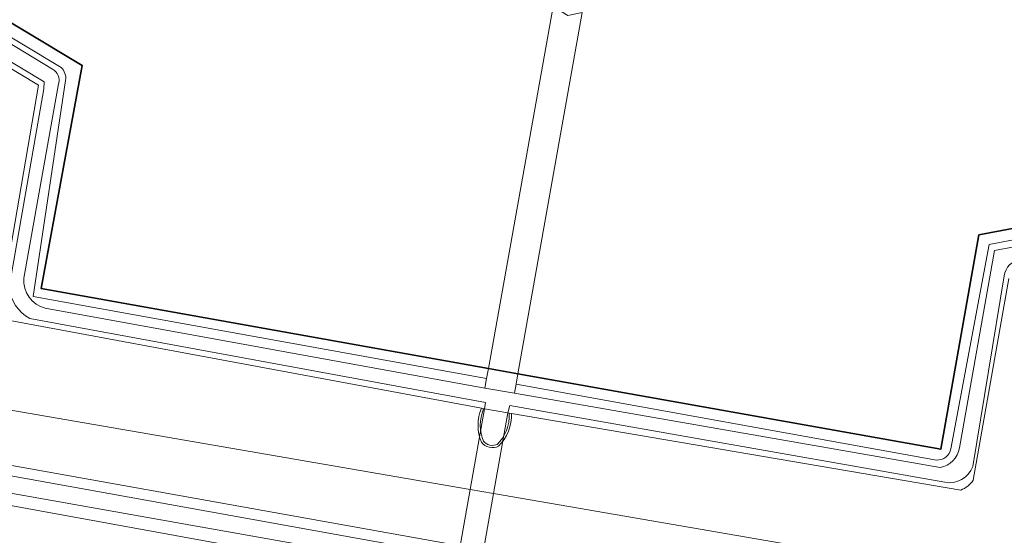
# Model space of a CAD drawing. Extents: x 184422 to 188298, y 343471 to 350189.
# Tile 450 of 513: x 187084 to 187183, y 349355 to 349407. Entities that reach past the tile are written whole.
import ezdxf

# ---------------------------------------------------------------- set-up
doc = ezdxf.new("R2010")
doc.units = 0
for name, color, linetype, lineweight in [('B-WA-GK-BESCHOEIING-G', 252, 'GK-BESCHOEIING', 35), ('B-WA-GR-GRAS-GV', 252, 'Continuous', 13), ('B-WA-GW-TALUD_KRUIN-G', 252, 'Continuous', 18), ('B-WA-IE-TERREINAFSCHEIDING_KUNSTMATIG_MUUR-GV', 252, 'Continuous', 18), ('B-WA-KW-KUNSTWERK-GV', 252, 'Continuous', 18), ('B-WA-KW-KUNSTWERK_DEK-GV', 252, 'Continuous', 18), ('B-WA-OG-TERREIN_CULTUURSCHEIDING-GV', 252, 'Continuous', 18), ('B-WA-OG-WATER_MEER-GV', 252, 'Continuous', 18), ('B-WA-VH-ONVERHARD-GV', 252, 'Continuous', 18), ('B-WA-VH-VERHARDING_GESLOTEN-GV', 252, 'Continuous', 18), ('B-WA-VH-VERHARDING_HALFVERHARDING-GV', 252, 'Continuous', 18)]:
    doc.layers.add(name, color=color, linetype=linetype, lineweight=lineweight)
doc.linetypes.add('GK-BESCHOEIING', pattern='A,30,-5,[1,NLCS.SHX,S=1,R=0,X=0,Y=0],-5', length=40)

msp = doc.modelspace()

# ---------------------------------------------------------------- linework, layer by layer
at = {"layer": 'B-WA-GK-BESCHOEIING-G', "flags": 128}
for points in [[(187131.281, 349371.688), (187086.57, 349379.67), (187090.645, 349401.988), (187030.291, 349438.26), (187002.523, 349376.608), (187007.962, 349370.798)], [(187131.281, 349371.688), (187086.57, 349379.67), (187090.645, 349401.988), (187030.291, 349438.26), (187002.523, 349376.608), (187007.962, 349370.798)], [(187131.281, 349371.688), (187086.57, 349379.67), (187090.645, 349401.988), (187030.291, 349438.26), (187002.523, 349376.608), (187007.962, 349370.798)], [(187225.439, 349393.556), (187180.34, 349385.048), (187176.514, 349363.612), (187134.229, 349371.161)], [(187225.439, 349393.556), (187180.34, 349385.048), (187176.514, 349363.612), (187134.229, 349371.161)], [(187225.439, 349393.556), (187180.34, 349385.048), (187176.514, 349363.612), (187134.229, 349371.161)], [(187134.229, 349371.161), (187131.281, 349371.688)], [(187134.229, 349371.161), (187131.281, 349371.688)], [(187134.229, 349371.161), (187131.281, 349371.688)]]:
    msp.add_lwpolyline(points, dxfattribs=at)
at = {"layer": 'B-WA-GR-GRAS-GV', "flags": 128}
for points in [[(187082.378, 349377.427), (187086.286, 349399.995), (187032.061, 349432.724)], [(187082.378, 349377.427), (187086.286, 349399.995), (187032.061, 349432.724)], [(187082.378, 349377.427), (187086.286, 349399.995), (187032.061, 349432.724)], [(187055.618, 349408.766), (187057.322, 349407.739), (187077.016, 349395.875), (187072.498, 349369.415), (187129.456, 349359.592), (187131.808, 349359.186), (187186.059, 349349.83), (187190.78, 349374.73), (187221.091, 349379.922), (187224.589, 349385.66), (187224.289, 349385.856), (187226.943, 349390.209), (187226.923, 349390.221), (187184.622, 349382.056)], [(187055.618, 349408.766), (187057.322, 349407.739), (187077.016, 349395.875), (187072.498, 349369.415), (187129.456, 349359.592), (187131.808, 349359.186), (187186.059, 349349.83), (187190.78, 349374.73), (187221.091, 349379.922), (187224.589, 349385.66), (187224.289, 349385.856), (187226.943, 349390.209), (187226.923, 349390.221), (187184.622, 349382.056)], [(187055.618, 349408.766), (187057.322, 349407.739), (187077.016, 349395.875), (187072.498, 349369.415), (187129.456, 349359.592), (187131.808, 349359.186), (187186.059, 349349.83), (187190.78, 349374.73), (187221.091, 349379.922), (187224.589, 349385.66), (187224.289, 349385.856), (187226.943, 349390.209), (187226.923, 349390.221), (187184.622, 349382.056)], [(187183.34, 349380.698), (187179.774, 349360.54)], [(187183.34, 349380.698), (187179.774, 349360.54)], [(187183.34, 349380.698), (187179.774, 349360.54)], [(187178.511, 349359.533), (187133.576, 349367.198), (187133.576, 349366.754), (187133.528, 349366.305), (187133.432, 349365.858), (187133.288, 349365.421), (187133.097, 349365.003), (187132.865, 349364.609), (187132.595, 349364.247), (187132.293, 349363.921), (187132.084, 349363.841), (187131.854, 349363.794), (187131.614, 349363.785), (187131.371, 349363.819), (187131.139, 349363.894), (187130.925, 349364.005), (187130.739, 349364.147), (187130.584, 349364.31), (187130.438, 349364.712), (187130.33, 349365.134), (187130.265, 349365.568), (187130.243, 349366.009), (187130.266, 349366.45), (187130.333, 349366.884), (187130.441, 349367.306), (187130.589, 349367.708), (187082.9, 349376.589)], [(187178.511, 349359.533), (187133.576, 349367.198), (187133.576, 349366.754), (187133.528, 349366.305), (187133.432, 349365.858), (187133.288, 349365.421), (187133.097, 349365.003), (187132.865, 349364.609), (187132.595, 349364.247), (187132.293, 349363.921), (187132.084, 349363.841), (187131.854, 349363.794), (187131.614, 349363.785), (187131.371, 349363.819), (187131.139, 349363.894), (187130.925, 349364.005), (187130.739, 349364.147), (187130.584, 349364.31), (187130.438, 349364.712), (187130.33, 349365.134), (187130.265, 349365.568), (187130.243, 349366.009), (187130.266, 349366.45), (187130.333, 349366.884), (187130.441, 349367.306), (187130.589, 349367.708), (187082.9, 349376.589)], [(187178.511, 349359.533), (187133.576, 349367.198), (187133.576, 349366.754), (187133.528, 349366.305), (187133.432, 349365.858), (187133.288, 349365.421), (187133.097, 349365.003), (187132.865, 349364.609), (187132.595, 349364.247), (187132.293, 349363.921), (187132.084, 349363.841), (187131.854, 349363.794), (187131.614, 349363.785), (187131.371, 349363.819), (187131.139, 349363.894), (187130.925, 349364.005), (187130.739, 349364.147), (187130.584, 349364.31), (187130.438, 349364.712), (187130.33, 349365.134), (187130.265, 349365.568), (187130.243, 349366.009), (187130.266, 349366.45), (187130.333, 349366.884), (187130.441, 349367.306), (187130.589, 349367.708), (187082.9, 349376.589)]]:
    msp.add_lwpolyline(points, dxfattribs=at)
at = {"layer": 'B-WA-GR-GRAS-GV'}
msp.add_lwpolyline([(187179.774, 349360.54, -0.150535), (187178.511, 349359.533)], format="xyb", dxfattribs=at)
msp.add_lwpolyline([(187179.774, 349360.54, -0.150535), (187178.511, 349359.533)], format="xyb", dxfattribs=at)
msp.add_lwpolyline([(187179.774, 349360.54, -0.150535), (187178.511, 349359.533)], format="xyb", dxfattribs=at)
at = {"layer": 'B-WA-GW-TALUD_KRUIN-G', "flags": 128}
for points in [[(187004.387, 349377.609), (187030.842, 349436.488), (187088.565, 349401.773)], [(187004.387, 349377.609), (187030.842, 349436.488), (187088.565, 349401.773)], [(187004.387, 349377.609), (187030.842, 349436.488), (187088.565, 349401.773)], [(187043.944, 349360.987), (187044.062, 349361.486), (187035.508, 349368.596), (187022.998, 349379.259), (187018.463, 349380.081), (187029.031, 349404.844), (187029.973, 349407.051), (187035.8, 349420.705), (187055.618, 349408.766), (187057.322, 349407.739), (187077.016, 349395.875), (187072.498, 349369.415), (187129.456, 349359.592), (187131.808, 349359.186), (187186.059, 349349.83), (187190.78, 349374.73), (187221.091, 349379.922)], [(187043.944, 349360.987), (187044.062, 349361.486), (187035.508, 349368.596), (187022.998, 349379.259), (187018.463, 349380.081), (187029.031, 349404.844), (187029.973, 349407.051), (187035.8, 349420.705), (187055.618, 349408.766), (187057.322, 349407.739), (187077.016, 349395.875), (187072.498, 349369.415), (187129.456, 349359.592), (187131.808, 349359.186), (187186.059, 349349.83), (187190.78, 349374.73), (187221.091, 349379.922)], [(187043.944, 349360.987), (187044.062, 349361.486), (187035.508, 349368.596), (187022.998, 349379.259), (187018.463, 349380.081), (187029.031, 349404.844), (187029.973, 349407.051), (187035.8, 349420.705), (187055.618, 349408.766), (187057.322, 349407.739), (187077.016, 349395.875), (187072.498, 349369.415), (187129.456, 349359.592), (187131.808, 349359.186), (187186.059, 349349.83), (187190.78, 349374.73), (187221.091, 349379.922)], [(187088.996, 349400.481), (187085.75, 349378.895), (187131.104, 349370.703)], [(187088.996, 349400.481), (187085.75, 349378.895), (187131.104, 349370.703)], [(187088.996, 349400.481), (187085.75, 349378.895), (187131.104, 349370.703)], [(187177.526, 349363.667), (187181.37, 349384.096), (187224.738, 349392.406)], [(187177.526, 349363.667), (187181.37, 349384.096), (187224.738, 349392.406)], [(187177.526, 349363.667), (187181.37, 349384.096), (187224.738, 349392.406)], [(187215.456, 349370.678), (187198.128, 349367.412), (187193.1, 349339.734), (187130.338, 349350.898), (187127.991, 349351.316), (187062.455, 349362.974)], [(187215.456, 349370.678), (187198.128, 349367.412), (187193.1, 349339.734), (187130.338, 349350.898), (187127.991, 349351.316), (187062.455, 349362.974)], [(187215.456, 349370.678), (187198.128, 349367.412), (187193.1, 349339.734), (187130.338, 349350.898), (187127.991, 349351.316), (187062.455, 349362.974)], [(187134.043, 349370.117), (187176.079, 349362.543)], [(187134.043, 349370.117), (187176.079, 349362.543)], [(187134.043, 349370.117), (187176.079, 349362.543)]]:
    msp.add_lwpolyline(points, dxfattribs=at)
at = {"layer": 'B-WA-GW-TALUD_KRUIN-G'}
for points in [[(187088.565, 349401.773, -0.246807), (187088.996, 349400.481)], [(187088.565, 349401.773, -0.246807), (187088.996, 349400.481)], [(187088.565, 349401.773, -0.246807), (187088.996, 349400.481)], [(187176.079, 349362.543, 0.382803), (187177.526, 349363.667)], [(187176.079, 349362.543, 0.382803), (187177.526, 349363.667)], [(187176.079, 349362.543, 0.382803), (187177.526, 349363.667)]]:
    msp.add_lwpolyline(points, format="xyb", dxfattribs=at)
at = {"layer": 'B-WA-IE-TERREINAFSCHEIDING_KUNSTMATIG_MUUR-GV', "flags": 128}
msp.add_lwpolyline([(187130.589, 349367.708), (187130.441, 349367.306), (187130.333, 349366.884), (187130.266, 349366.45), (187130.243, 349366.009), (187130.265, 349365.568), (187130.33, 349365.134), (187130.438, 349364.712), (187130.584, 349364.31), (187130.739, 349364.147), (187130.925, 349364.005), (187131.139, 349363.894), (187131.371, 349363.819), (187131.614, 349363.785), (187131.854, 349363.794), (187132.084, 349363.841), (187132.293, 349363.921), (187132.595, 349364.247), (187132.865, 349364.609), (187133.097, 349365.003), (187133.288, 349365.421), (187133.432, 349365.858), (187133.528, 349366.305), (187133.576, 349366.754), (187133.576, 349367.198), (187133.357, 349367.236), (187133.356, 349366.766), (187133.311, 349366.339), (187133.22, 349365.915), (187133.083, 349365.501), (187132.903, 349365.104), (187132.682, 349364.731), (187132.426, 349364.387), (187132.167, 349364.107), (187132.022, 349364.052), (187131.829, 349364.012), (187131.625, 349364.005), (187131.42, 349364.033), (187131.224, 349364.097), (187131.043, 349364.191), (187130.886, 349364.311), (187130.775, 349364.427), (187130.648, 349364.777), (187130.546, 349365.177), (187130.483, 349365.59), (187130.463, 349366.009), (187130.484, 349366.428), (187130.548, 349366.84), (187130.651, 349367.24), (187130.807, 349367.667)], close=True, dxfattribs=at)
msp.add_lwpolyline([(187130.589, 349367.708), (187130.441, 349367.306), (187130.333, 349366.884), (187130.266, 349366.45), (187130.243, 349366.009), (187130.265, 349365.568), (187130.33, 349365.134), (187130.438, 349364.712), (187130.584, 349364.31), (187130.739, 349364.147), (187130.925, 349364.005), (187131.139, 349363.894), (187131.371, 349363.819), (187131.614, 349363.785), (187131.854, 349363.794), (187132.084, 349363.841), (187132.293, 349363.921), (187132.595, 349364.247), (187132.865, 349364.609), (187133.097, 349365.003), (187133.288, 349365.421), (187133.432, 349365.858), (187133.528, 349366.305), (187133.576, 349366.754), (187133.576, 349367.198), (187133.357, 349367.236), (187133.356, 349366.766), (187133.311, 349366.339), (187133.22, 349365.915), (187133.083, 349365.501), (187132.903, 349365.104), (187132.682, 349364.731), (187132.426, 349364.387), (187132.167, 349364.107), (187132.022, 349364.052), (187131.829, 349364.012), (187131.625, 349364.005), (187131.42, 349364.033), (187131.224, 349364.097), (187131.043, 349364.191), (187130.886, 349364.311), (187130.775, 349364.427), (187130.648, 349364.777), (187130.546, 349365.177), (187130.483, 349365.59), (187130.463, 349366.009), (187130.484, 349366.428), (187130.548, 349366.84), (187130.651, 349367.24), (187130.807, 349367.667)], close=True, dxfattribs=at)
msp.add_lwpolyline([(187130.589, 349367.708), (187130.441, 349367.306), (187130.333, 349366.884), (187130.266, 349366.45), (187130.243, 349366.009), (187130.265, 349365.568), (187130.33, 349365.134), (187130.438, 349364.712), (187130.584, 349364.31), (187130.739, 349364.147), (187130.925, 349364.005), (187131.139, 349363.894), (187131.371, 349363.819), (187131.614, 349363.785), (187131.854, 349363.794), (187132.084, 349363.841), (187132.293, 349363.921), (187132.595, 349364.247), (187132.865, 349364.609), (187133.097, 349365.003), (187133.288, 349365.421), (187133.432, 349365.858), (187133.528, 349366.305), (187133.576, 349366.754), (187133.576, 349367.198), (187133.357, 349367.236), (187133.356, 349366.766), (187133.311, 349366.339), (187133.22, 349365.915), (187133.083, 349365.501), (187132.903, 349365.104), (187132.682, 349364.731), (187132.426, 349364.387), (187132.167, 349364.107), (187132.022, 349364.052), (187131.829, 349364.012), (187131.625, 349364.005), (187131.42, 349364.033), (187131.224, 349364.097), (187131.043, 349364.191), (187130.886, 349364.311), (187130.775, 349364.427), (187130.648, 349364.777), (187130.546, 349365.177), (187130.483, 349365.59), (187130.463, 349366.009), (187130.484, 349366.428), (187130.548, 349366.84), (187130.651, 349367.24), (187130.807, 349367.667)], close=True, dxfattribs=at)
at = {"layer": 'B-WA-KW-KUNSTWERK-GV', "flags": 128}
msp.add_lwpolyline([(187128.268, 349352.882), (187127.991, 349351.316), (187127.749, 349349.949), (187126.571, 349343.296), (187128.915, 349342.868), (187130.094, 349349.522), (187130.338, 349350.898), (187130.615, 349352.459), (187130.806, 349353.538), (187131.808, 349359.186), (187133.238, 349367.256), (187130.884, 349367.653), (187129.456, 349359.592), (187128.459, 349353.958)], close=True, dxfattribs=at)
msp.add_lwpolyline([(187128.268, 349352.882), (187127.991, 349351.316), (187127.749, 349349.949), (187126.571, 349343.296), (187128.915, 349342.868), (187130.094, 349349.522), (187130.338, 349350.898), (187130.615, 349352.459), (187130.806, 349353.538), (187131.808, 349359.186), (187133.238, 349367.256), (187130.884, 349367.653), (187129.456, 349359.592), (187128.459, 349353.958)], close=True, dxfattribs=at)
msp.add_lwpolyline([(187128.268, 349352.882), (187127.991, 349351.316), (187127.749, 349349.949), (187126.571, 349343.296), (187128.915, 349342.868), (187130.094, 349349.522), (187130.338, 349350.898), (187130.615, 349352.459), (187130.806, 349353.538), (187131.808, 349359.186), (187133.238, 349367.256), (187130.884, 349367.653), (187129.456, 349359.592), (187128.459, 349353.958)], close=True, dxfattribs=at)
at = {"layer": 'B-WA-KW-KUNSTWERK_DEK-GV', "flags": 128}
msp.add_lwpolyline([(187140.67, 349407.257), (187139.223, 349406.986), (187137.77, 349407.861), (187131.281, 349371.688), (187134.229, 349371.161)], close=True, dxfattribs=at)
msp.add_lwpolyline([(187140.67, 349407.257), (187139.223, 349406.986), (187137.77, 349407.861), (187131.281, 349371.688), (187134.229, 349371.161)], close=True, dxfattribs=at)
msp.add_lwpolyline([(187140.67, 349407.257), (187139.223, 349406.986), (187137.77, 349407.861), (187131.281, 349371.688), (187134.229, 349371.161)], close=True, dxfattribs=at)
at = {"layer": 'B-WA-OG-TERREIN_CULTUURSCHEIDING-GV', "flags": 128}
for points in [[(187131.281, 349371.688), (187086.57, 349379.67), (187090.645, 349401.988), (187030.291, 349438.26), (187002.523, 349376.608), (187007.962, 349370.798), (187008.564, 349371.558), (187004.436, 349376.172)], [(187131.281, 349371.688), (187086.57, 349379.67), (187090.645, 349401.988), (187030.291, 349438.26), (187002.523, 349376.608), (187007.962, 349370.798), (187008.564, 349371.558), (187004.436, 349376.172)], [(187131.281, 349371.688), (187086.57, 349379.67), (187090.645, 349401.988), (187030.291, 349438.26), (187002.523, 349376.608), (187007.962, 349370.798), (187008.564, 349371.558), (187004.436, 349376.172)], [(187088.565, 349401.773), (187030.842, 349436.488), (187004.387, 349377.609)], [(187004.387, 349377.609), (187030.842, 349436.488), (187088.565, 349401.773)], [(187088.565, 349401.773), (187030.842, 349436.488), (187004.387, 349377.609)], [(187004.387, 349377.609), (187030.842, 349436.488), (187088.565, 349401.773)], [(187088.565, 349401.773), (187030.842, 349436.488), (187004.387, 349377.609)], [(187004.387, 349377.609), (187030.842, 349436.488), (187088.565, 349401.773)], [(187033.138, 349434.723), (187087.703, 349401.598)], [(187033.138, 349434.723), (187087.703, 349401.598)], [(187033.138, 349434.723), (187087.703, 349401.598)], [(187083.373, 349379.815), (187086.834, 349399.654), (187086.863, 349400.341), (187031.866, 349433.487), (187006.748, 349377.668)], [(187083.373, 349379.815), (187086.834, 349399.654), (187086.863, 349400.341), (187031.866, 349433.487), (187006.748, 349377.668)], [(187083.373, 349379.815), (187086.834, 349399.654), (187086.863, 349400.341), (187031.866, 349433.487), (187006.748, 349377.668)], [(187007.064, 349377.255), (187032.061, 349432.724), (187086.286, 349399.995), (187082.378, 349377.427), (187082.9, 349376.589), (187130.589, 349367.708), (187130.807, 349367.667)], [(187007.064, 349377.255), (187032.061, 349432.724), (187086.286, 349399.995), (187082.378, 349377.427), (187082.9, 349376.589), (187130.589, 349367.708), (187130.807, 349367.667)], [(187007.064, 349377.255), (187032.061, 349432.724), (187086.286, 349399.995), (187082.378, 349377.427), (187082.9, 349376.589), (187130.589, 349367.708), (187130.807, 349367.667)], [(187128.459, 349353.958), (187065.92, 349365.165), (187070.766, 349393.15), (187053.817, 349403.126), (187052.719, 349403.772), (187038.37, 349412.218), (187034.682, 349404.25), (187034.105, 349403.002), (187024.084, 349381.35), (187036.665, 349369.038), (187046.354, 349359.78), (187045.826, 349359.179), (187046.875, 349358.154), (187048.371, 349359.755), (187036.762, 349370.708), (187025.879, 349381.58), (187034.947, 349402.093), (187035.081, 349402.396), (187035.906, 349404.261), (187036.007, 349404.489), (187038.837, 349410.892), (187069.513, 349392.498), (187064.442, 349364.399), (187128.268, 349352.882)], [(187128.459, 349353.958), (187065.92, 349365.165), (187070.766, 349393.15), (187053.817, 349403.126), (187052.719, 349403.772), (187038.37, 349412.218), (187034.682, 349404.25), (187034.105, 349403.002), (187024.084, 349381.35), (187036.665, 349369.038), (187046.354, 349359.78), (187045.826, 349359.179), (187046.875, 349358.154), (187048.371, 349359.755), (187036.762, 349370.708), (187025.879, 349381.58), (187034.947, 349402.093), (187035.081, 349402.396), (187035.906, 349404.261), (187036.007, 349404.489), (187038.837, 349410.892), (187069.513, 349392.498), (187064.442, 349364.399), (187128.268, 349352.882)], [(187128.459, 349353.958), (187065.92, 349365.165), (187070.766, 349393.15), (187053.817, 349403.126), (187052.719, 349403.772), (187038.37, 349412.218), (187034.682, 349404.25), (187034.105, 349403.002), (187024.084, 349381.35), (187036.665, 349369.038), (187046.354, 349359.78), (187045.826, 349359.179), (187046.875, 349358.154), (187048.371, 349359.755), (187036.762, 349370.708), (187025.879, 349381.58), (187034.947, 349402.093), (187035.081, 349402.396), (187035.906, 349404.261), (187036.007, 349404.489), (187038.837, 349410.892), (187069.513, 349392.498), (187064.442, 349364.399), (187128.268, 349352.882)], [(187088.303, 349400.15), (187084.825, 349380.731)], [(187088.303, 349400.15), (187084.825, 349380.731)], [(187088.303, 349400.15), (187084.825, 349380.731)], [(187130.931, 349369.737), (187131.104, 349370.703), (187085.75, 349378.895), (187088.996, 349400.481)], [(187088.996, 349400.481), (187085.75, 349378.895), (187131.104, 349370.703), (187131.281, 349371.688)], [(187130.931, 349369.737), (187131.104, 349370.703), (187085.75, 349378.895), (187088.996, 349400.481)], [(187088.996, 349400.481), (187085.75, 349378.895), (187131.104, 349370.703), (187131.281, 349371.688)], [(187130.931, 349369.737), (187131.104, 349370.703), (187085.75, 349378.895), (187088.996, 349400.481)], [(187088.996, 349400.481), (187085.75, 349378.895), (187131.104, 349370.703), (187131.281, 349371.688)], [(187225.439, 349393.556), (187180.34, 349385.048), (187176.514, 349363.612), (187134.229, 349371.161), (187134.043, 349370.117), (187176.079, 349362.543)], [(187225.439, 349393.556), (187180.34, 349385.048), (187176.514, 349363.612), (187134.229, 349371.161), (187134.043, 349370.117), (187176.079, 349362.543)], [(187225.439, 349393.556), (187180.34, 349385.048), (187176.514, 349363.612), (187134.229, 349371.161), (187134.043, 349370.117), (187176.079, 349362.543)], [(187177.526, 349363.667), (187181.37, 349384.096), (187224.738, 349392.406), (187225.439, 349393.556)], [(187177.526, 349363.667), (187181.37, 349384.096), (187224.738, 349392.406), (187225.439, 349393.556)], [(187177.526, 349363.667), (187181.37, 349384.096), (187224.738, 349392.406), (187225.439, 349393.556)], [(187178.385, 349363.744), (187181.896, 349383.47), (187224.092, 349391.345), (187224.738, 349392.406), (187181.37, 349384.096), (187177.526, 349363.667)], [(187178.385, 349363.744), (187181.896, 349383.47), (187224.092, 349391.345), (187224.738, 349392.406), (187181.37, 349384.096), (187177.526, 349363.667)], [(187178.385, 349363.744), (187181.896, 349383.47), (187224.092, 349391.345), (187224.738, 349392.406), (187181.37, 349384.096), (187177.526, 349363.667)], [(187182.872, 349380.935), (187179.726, 349361.896)], [(187182.872, 349380.935), (187179.726, 349361.896)], [(187182.872, 349380.935), (187179.726, 349361.896)], [(187179.774, 349360.54), (187183.34, 349380.698)], [(187179.774, 349360.54), (187183.34, 349380.698)], [(187179.774, 349360.54), (187183.34, 349380.698)], [(187086.974, 349377.703), (187130.931, 349369.737)], [(187086.974, 349377.703), (187130.931, 349369.737)], [(187086.974, 349377.703), (187130.931, 349369.737)], [(187130.807, 349367.667), (187130.884, 349367.653), (187130.996, 349368.287), (187085.42, 349376.698)], [(187130.807, 349367.667), (187130.884, 349367.653), (187130.996, 349368.287), (187085.42, 349376.698)], [(187130.807, 349367.667), (187130.884, 349367.653), (187130.996, 349368.287), (187085.42, 349376.698)], [(187176.079, 349362.543), (187134.043, 349370.117), (187133.882, 349369.216), (187176.464, 349361.788)], [(187176.079, 349362.543), (187134.043, 349370.117), (187133.882, 349369.216), (187176.464, 349361.788)], [(187176.079, 349362.543), (187134.043, 349370.117), (187133.882, 349369.216), (187176.464, 349361.788)], [(187176.909, 349360.315), (187133.418, 349367.997), (187133.238, 349367.256), (187133.357, 349367.236)], [(187176.909, 349360.315), (187133.418, 349367.997), (187133.238, 349367.256), (187133.357, 349367.236)], [(187176.909, 349360.315), (187133.418, 349367.997), (187133.238, 349367.256), (187133.357, 349367.236)], [(187133.357, 349367.236), (187133.576, 349367.198), (187178.511, 349359.533)], [(187133.357, 349367.236), (187133.576, 349367.198), (187178.511, 349359.533)], [(187133.357, 349367.236), (187133.576, 349367.198), (187178.511, 349359.533)]]:
    msp.add_lwpolyline(points, dxfattribs=at)
for points in [[(187130.806, 349353.538), (187190.856, 349342.777), (187195.792, 349369.638), (187217.224, 349373.579), (187221.091, 349379.922), (187190.78, 349374.73), (187186.059, 349349.83), (187131.808, 349359.186), (187129.456, 349359.592), (187072.498, 349369.415), (187077.016, 349395.875), (187057.322, 349407.739), (187053.817, 349403.126), (187070.766, 349393.15), (187065.92, 349365.165), (187128.459, 349353.958)], [(187130.806, 349353.538), (187190.856, 349342.777), (187195.792, 349369.638), (187217.224, 349373.579), (187221.091, 349379.922), (187190.78, 349374.73), (187186.059, 349349.83), (187131.808, 349359.186), (187129.456, 349359.592), (187072.498, 349369.415), (187077.016, 349395.875), (187057.322, 349407.739), (187053.817, 349403.126), (187070.766, 349393.15), (187065.92, 349365.165), (187128.459, 349353.958)], [(187130.806, 349353.538), (187190.856, 349342.777), (187195.792, 349369.638), (187217.224, 349373.579), (187221.091, 349379.922), (187190.78, 349374.73), (187186.059, 349349.83), (187131.808, 349359.186), (187129.456, 349359.592), (187072.498, 349369.415), (187077.016, 349395.875), (187057.322, 349407.739), (187053.817, 349403.126), (187070.766, 349393.15), (187065.92, 349365.165), (187128.459, 349353.958)], [(187215.456, 349370.678), (187215.464, 349370.691), (187216.619, 349372.586), (187196.69, 349368.551), (187191.856, 349341.408), (187130.615, 349352.459), (187128.268, 349352.882), (187064.442, 349364.399), (187062.455, 349362.974), (187127.991, 349351.316), (187130.338, 349350.898), (187193.1, 349339.734), (187198.128, 349367.412)], [(187215.456, 349370.678), (187215.464, 349370.691), (187216.619, 349372.586), (187196.69, 349368.551), (187191.856, 349341.408), (187130.615, 349352.459), (187128.268, 349352.882), (187064.442, 349364.399), (187062.455, 349362.974), (187127.991, 349351.316), (187130.338, 349350.898), (187193.1, 349339.734), (187198.128, 349367.412)], [(187215.456, 349370.678), (187215.464, 349370.691), (187216.619, 349372.586), (187196.69, 349368.551), (187191.856, 349341.408), (187130.615, 349352.459), (187128.268, 349352.882), (187064.442, 349364.399), (187062.455, 349362.974), (187127.991, 349351.316), (187130.338, 349350.898), (187193.1, 349339.734), (187198.128, 349367.412)], [(187127.749, 349349.949), (187130.094, 349349.522), (187193.727, 349337.941), (187199.641, 349366.101), (187214.424, 349368.985), (187215.456, 349370.678), (187198.128, 349367.412), (187193.1, 349339.734), (187130.338, 349350.898), (187127.991, 349351.316), (187062.455, 349362.974), (187060.963, 349362.103), (187065.355, 349361.304)], [(187127.749, 349349.949), (187130.094, 349349.522), (187193.727, 349337.941), (187199.641, 349366.101), (187214.424, 349368.985), (187215.456, 349370.678), (187198.128, 349367.412), (187193.1, 349339.734), (187130.338, 349350.898), (187127.991, 349351.316), (187062.455, 349362.974), (187060.963, 349362.103), (187065.355, 349361.304)], [(187127.749, 349349.949), (187130.094, 349349.522), (187193.727, 349337.941), (187199.641, 349366.101), (187214.424, 349368.985), (187215.456, 349370.678), (187198.128, 349367.412), (187193.1, 349339.734), (187130.338, 349350.898), (187127.991, 349351.316), (187062.455, 349362.974), (187060.963, 349362.103), (187065.355, 349361.304)], [(187130.094, 349349.522), (187127.749, 349349.949), (187065.355, 349361.304), (187063.748, 349355.717), (187061.359, 349351.75), (187064.997, 349353.651), (187097.127, 349348.153), (187097.282, 349349.789), (187125.238, 349347.382), (187124.925, 349343.596), (187125.757, 349343.444), (187126.571, 349343.296), (187128.915, 349342.868), (187129.793, 349342.708), (187163.004, 349336.482), (187163.961, 349340.276), (187192.576, 349333.147), (187214.243, 349368.689), (187214.424, 349368.985), (187199.641, 349366.101), (187193.727, 349337.941)], [(187130.094, 349349.522), (187127.749, 349349.949), (187065.355, 349361.304), (187063.748, 349355.717), (187061.359, 349351.75), (187064.997, 349353.651), (187097.127, 349348.153), (187097.282, 349349.789), (187125.238, 349347.382), (187124.925, 349343.596), (187125.757, 349343.444), (187126.571, 349343.296), (187128.915, 349342.868), (187129.793, 349342.708), (187163.004, 349336.482), (187163.961, 349340.276), (187192.576, 349333.147), (187214.243, 349368.689), (187214.424, 349368.985), (187199.641, 349366.101), (187193.727, 349337.941)], [(187130.094, 349349.522), (187127.749, 349349.949), (187065.355, 349361.304), (187063.748, 349355.717), (187061.359, 349351.75), (187064.997, 349353.651), (187097.127, 349348.153), (187097.282, 349349.789), (187125.238, 349347.382), (187124.925, 349343.596), (187125.757, 349343.444), (187126.571, 349343.296), (187128.915, 349342.868), (187129.793, 349342.708), (187163.004, 349336.482), (187163.961, 349340.276), (187192.576, 349333.147), (187214.243, 349368.689), (187214.424, 349368.985), (187199.641, 349366.101), (187193.727, 349337.941)]]:
    msp.add_lwpolyline(points, close=True, dxfattribs=at)
at = {"layer": 'B-WA-OG-TERREIN_CULTUURSCHEIDING-GV'}
for points in [[(187087.703, 349401.598, -0.35022), (187088.303, 349400.15)], [(187087.703, 349401.598, -0.35022), (187088.303, 349400.15)], [(187087.703, 349401.598, -0.35022), (187088.303, 349400.15)], [(187088.996, 349400.481, 0.246807), (187088.565, 349401.773)], [(187088.565, 349401.773, -0.246807), (187088.996, 349400.481)], [(187088.996, 349400.481, 0.246807), (187088.565, 349401.773)], [(187088.565, 349401.773, -0.246807), (187088.996, 349400.481)], [(187088.996, 349400.481, 0.246807), (187088.565, 349401.773)], [(187088.565, 349401.773, -0.246807), (187088.996, 349400.481)], [(187184.536, 349382.539, 0.370279), (187182.872, 349380.935)], [(187184.536, 349382.539, 0.370279), (187182.872, 349380.935)], [(187184.536, 349382.539, 0.370279), (187182.872, 349380.935)], [(187084.825, 349380.731, 0.364013), (187086.974, 349377.703)], [(187084.825, 349380.731, 0.364013), (187086.974, 349377.703)], [(187084.825, 349380.731, 0.364013), (187086.974, 349377.703)], [(187085.42, 349376.698, -0.255327), (187083.373, 349379.815)], [(187085.42, 349376.698, -0.255327), (187083.373, 349379.815)], [(187085.42, 349376.698, -0.255327), (187083.373, 349379.815)], [(187177.526, 349363.667, -0.382803), (187176.079, 349362.543)], [(187176.079, 349362.543, 0.382803), (187177.526, 349363.667)], [(187177.526, 349363.667, -0.382803), (187176.079, 349362.543)], [(187176.079, 349362.543, 0.382803), (187177.526, 349363.667)], [(187177.526, 349363.667, -0.382803), (187176.079, 349362.543)], [(187176.079, 349362.543, 0.382803), (187177.526, 349363.667)], [(187176.464, 349361.788, 0.315953), (187178.385, 349363.744)], [(187176.464, 349361.788, 0.315953), (187178.385, 349363.744)], [(187176.464, 349361.788, 0.315953), (187178.385, 349363.744)], [(187179.726, 349361.896, -0.365205), (187176.909, 349360.315)], [(187179.726, 349361.896, -0.365205), (187176.909, 349360.315)], [(187179.726, 349361.896, -0.365205), (187176.909, 349360.315)], [(187178.511, 349359.533, 0.150535), (187179.774, 349360.54)], [(187178.511, 349359.533, 0.150535), (187179.774, 349360.54)], [(187178.511, 349359.533, 0.150535), (187179.774, 349360.54)]]:
    msp.add_lwpolyline(points, format="xyb", dxfattribs=at)
at = {"layer": 'B-WA-OG-WATER_MEER-GV', "flags": 128}
msp.add_lwpolyline([(186984.348, 349358.027), (186992.861, 349351.727), (187007.962, 349370.798), (187002.523, 349376.608), (187030.291, 349438.26), (187090.645, 349401.988), (187086.57, 349379.67), (187131.281, 349371.688), (187134.229, 349371.161), (187176.514, 349363.612), (187180.34, 349385.048), (187225.439, 349393.556), (187245.818, 349427.001), (187196.966, 349417.844), (187196.357, 349419.184), (187195.311, 349421.487), (187171.832, 349473.158), (187140.851, 349489.904), (187091.444, 349440.177)], dxfattribs=at)
msp.add_lwpolyline([(186984.348, 349358.027), (186992.861, 349351.727), (187007.962, 349370.798), (187002.523, 349376.608), (187030.291, 349438.26), (187090.645, 349401.988), (187086.57, 349379.67), (187131.281, 349371.688), (187134.229, 349371.161), (187176.514, 349363.612), (187180.34, 349385.048), (187225.439, 349393.556), (187245.818, 349427.001), (187196.966, 349417.844), (187196.357, 349419.184), (187195.311, 349421.487), (187171.832, 349473.158), (187140.851, 349489.904), (187091.444, 349440.177)], dxfattribs=at)
msp.add_lwpolyline([(186984.348, 349358.027), (186992.861, 349351.727), (187007.962, 349370.798), (187002.523, 349376.608), (187030.291, 349438.26), (187090.645, 349401.988), (187086.57, 349379.67), (187131.281, 349371.688), (187134.229, 349371.161), (187176.514, 349363.612), (187180.34, 349385.048), (187225.439, 349393.556), (187245.818, 349427.001), (187196.966, 349417.844), (187196.357, 349419.184), (187195.311, 349421.487), (187171.832, 349473.158), (187140.851, 349489.904), (187091.444, 349440.177)], dxfattribs=at)
at = {"layer": 'B-WA-VH-ONVERHARD-GV', "flags": 128}
for points in [[(187087.703, 349401.598), (187033.138, 349434.723)], [(187087.703, 349401.598), (187033.138, 349434.723)], [(187087.703, 349401.598), (187033.138, 349434.723)], [(187006.748, 349377.668), (187031.866, 349433.487), (187086.863, 349400.341), (187086.834, 349399.654), (187083.373, 349379.815)], [(187006.748, 349377.668), (187031.866, 349433.487), (187086.863, 349400.341), (187086.834, 349399.654), (187083.373, 349379.815)], [(187006.748, 349377.668), (187031.866, 349433.487), (187086.863, 349400.341), (187086.834, 349399.654), (187083.373, 349379.815)], [(187084.825, 349380.731), (187088.303, 349400.15)], [(187084.825, 349380.731), (187088.303, 349400.15)], [(187084.825, 349380.731), (187088.303, 349400.15)], [(187184.536, 349382.539), (187225.749, 349390.331), (187224.092, 349391.345), (187181.896, 349383.47), (187178.385, 349363.744)], [(187184.536, 349382.539), (187225.749, 349390.331), (187224.092, 349391.345), (187181.896, 349383.47), (187178.385, 349363.744)], [(187184.536, 349382.539), (187225.749, 349390.331), (187224.092, 349391.345), (187181.896, 349383.47), (187178.385, 349363.744)], [(187179.726, 349361.896), (187182.872, 349380.935)], [(187179.726, 349361.896), (187182.872, 349380.935)], [(187179.726, 349361.896), (187182.872, 349380.935)], [(187176.464, 349361.788), (187133.882, 349369.216), (187130.931, 349369.737), (187086.974, 349377.703)], [(187176.464, 349361.788), (187133.882, 349369.216), (187130.931, 349369.737), (187086.974, 349377.703)], [(187176.464, 349361.788), (187133.882, 349369.216), (187130.931, 349369.737), (187086.974, 349377.703)], [(187085.42, 349376.698), (187130.996, 349368.287), (187130.884, 349367.653), (187133.238, 349367.256), (187133.418, 349367.997), (187176.909, 349360.315)], [(187085.42, 349376.698), (187130.996, 349368.287), (187130.884, 349367.653), (187133.238, 349367.256), (187133.418, 349367.997), (187176.909, 349360.315)], [(187085.42, 349376.698), (187130.996, 349368.287), (187130.884, 349367.653), (187133.238, 349367.256), (187133.418, 349367.997), (187176.909, 349360.315)]]:
    msp.add_lwpolyline(points, dxfattribs=at)
at = {"layer": 'B-WA-VH-ONVERHARD-GV'}
for points in [[(187088.303, 349400.15, 0.35022), (187087.703, 349401.598)], [(187088.303, 349400.15, 0.35022), (187087.703, 349401.598)], [(187088.303, 349400.15, 0.35022), (187087.703, 349401.598)], [(187182.872, 349380.935, -0.370279), (187184.536, 349382.539)], [(187182.872, 349380.935, -0.370279), (187184.536, 349382.539)], [(187182.872, 349380.935, -0.370279), (187184.536, 349382.539)], [(187086.974, 349377.703, -0.364013), (187084.825, 349380.731)], [(187086.974, 349377.703, -0.364013), (187084.825, 349380.731)], [(187086.974, 349377.703, -0.364013), (187084.825, 349380.731)], [(187083.373, 349379.815, 0.255327), (187085.42, 349376.698)], [(187083.373, 349379.815, 0.255327), (187085.42, 349376.698)], [(187083.373, 349379.815, 0.255327), (187085.42, 349376.698)], [(187178.385, 349363.744, -0.315953), (187176.464, 349361.788)], [(187178.385, 349363.744, -0.315953), (187176.464, 349361.788)], [(187178.385, 349363.744, -0.315953), (187176.464, 349361.788)], [(187176.909, 349360.315, 0.365205), (187179.726, 349361.896)], [(187176.909, 349360.315, 0.365205), (187179.726, 349361.896)], [(187176.909, 349360.315, 0.365205), (187179.726, 349361.896)]]:
    msp.add_lwpolyline(points, format="xyb", dxfattribs=at)
at = {"layer": 'B-WA-VH-ONVERHARD-GV', "flags": 128}
msp.add_lwpolyline([(187128.459, 349353.958), (187128.268, 349352.882), (187127.991, 349351.316), (187127.749, 349349.949), (187126.571, 349343.296), (187128.915, 349342.868), (187130.094, 349349.522), (187130.338, 349350.898), (187130.615, 349352.459), (187130.806, 349353.538), (187131.808, 349359.186), (187133.238, 349367.256), (187130.884, 349367.653), (187129.456, 349359.592)], close=True, dxfattribs=at)
msp.add_lwpolyline([(187128.459, 349353.958), (187128.268, 349352.882), (187127.991, 349351.316), (187127.749, 349349.949), (187126.571, 349343.296), (187128.915, 349342.868), (187130.094, 349349.522), (187130.338, 349350.898), (187130.615, 349352.459), (187130.806, 349353.538), (187131.808, 349359.186), (187133.238, 349367.256), (187130.884, 349367.653), (187129.456, 349359.592)], close=True, dxfattribs=at)
msp.add_lwpolyline([(187128.459, 349353.958), (187128.268, 349352.882), (187127.991, 349351.316), (187127.749, 349349.949), (187126.571, 349343.296), (187128.915, 349342.868), (187130.094, 349349.522), (187130.338, 349350.898), (187130.615, 349352.459), (187130.806, 349353.538), (187131.808, 349359.186), (187133.238, 349367.256), (187130.884, 349367.653), (187129.456, 349359.592)], close=True, dxfattribs=at)
at = {"layer": 'B-WA-VH-VERHARDING_GESLOTEN-GV', "flags": 128}
for points in [[(187131.281, 349371.688), (187134.229, 349371.161), (187140.67, 349407.257), (187139.223, 349406.986), (187137.77, 349407.861)], [(187131.281, 349371.688), (187134.229, 349371.161), (187140.67, 349407.257), (187139.223, 349406.986), (187137.77, 349407.861)], [(187131.281, 349371.688), (187134.229, 349371.161), (187140.67, 349407.257), (187139.223, 349406.986), (187137.77, 349407.861)], [(187134.229, 349371.161), (187131.281, 349371.688), (187131.104, 349370.703), (187130.931, 349369.737), (187133.882, 349369.216), (187134.043, 349370.117)], [(187134.229, 349371.161), (187131.281, 349371.688), (187131.104, 349370.703), (187130.931, 349369.737), (187133.882, 349369.216), (187134.043, 349370.117)], [(187134.229, 349371.161), (187131.281, 349371.688), (187131.104, 349370.703), (187130.931, 349369.737), (187133.882, 349369.216), (187134.043, 349370.117)]]:
    msp.add_lwpolyline(points, close=True, dxfattribs=at)
at = {"layer": 'B-WA-VH-VERHARDING_HALFVERHARDING-GV', "flags": 128}
msp.add_lwpolyline([(187130.884, 349367.653), (187130.807, 349367.667), (187130.651, 349367.24), (187130.548, 349366.84), (187130.484, 349366.428), (187130.463, 349366.009), (187130.483, 349365.59), (187130.546, 349365.177), (187130.648, 349364.777), (187130.775, 349364.427), (187130.886, 349364.311), (187131.043, 349364.191), (187131.224, 349364.097), (187131.42, 349364.033), (187131.625, 349364.005), (187131.829, 349364.012), (187132.022, 349364.052), (187132.167, 349364.107), (187132.426, 349364.387), (187132.682, 349364.731), (187132.903, 349365.104), (187133.083, 349365.501), (187133.22, 349365.915), (187133.311, 349366.339), (187133.356, 349366.766), (187133.357, 349367.236), (187133.238, 349367.256)], close=True, dxfattribs=at)
msp.add_lwpolyline([(187130.884, 349367.653), (187130.807, 349367.667), (187130.651, 349367.24), (187130.548, 349366.84), (187130.484, 349366.428), (187130.463, 349366.009), (187130.483, 349365.59), (187130.546, 349365.177), (187130.648, 349364.777), (187130.775, 349364.427), (187130.886, 349364.311), (187131.043, 349364.191), (187131.224, 349364.097), (187131.42, 349364.033), (187131.625, 349364.005), (187131.829, 349364.012), (187132.022, 349364.052), (187132.167, 349364.107), (187132.426, 349364.387), (187132.682, 349364.731), (187132.903, 349365.104), (187133.083, 349365.501), (187133.22, 349365.915), (187133.311, 349366.339), (187133.356, 349366.766), (187133.357, 349367.236), (187133.238, 349367.256)], close=True, dxfattribs=at)
msp.add_lwpolyline([(187130.884, 349367.653), (187130.807, 349367.667), (187130.651, 349367.24), (187130.548, 349366.84), (187130.484, 349366.428), (187130.463, 349366.009), (187130.483, 349365.59), (187130.546, 349365.177), (187130.648, 349364.777), (187130.775, 349364.427), (187130.886, 349364.311), (187131.043, 349364.191), (187131.224, 349364.097), (187131.42, 349364.033), (187131.625, 349364.005), (187131.829, 349364.012), (187132.022, 349364.052), (187132.167, 349364.107), (187132.426, 349364.387), (187132.682, 349364.731), (187132.903, 349365.104), (187133.083, 349365.501), (187133.22, 349365.915), (187133.311, 349366.339), (187133.356, 349366.766), (187133.357, 349367.236), (187133.238, 349367.256)], close=True, dxfattribs=at)

doc.saveas('drawing.dxf')
